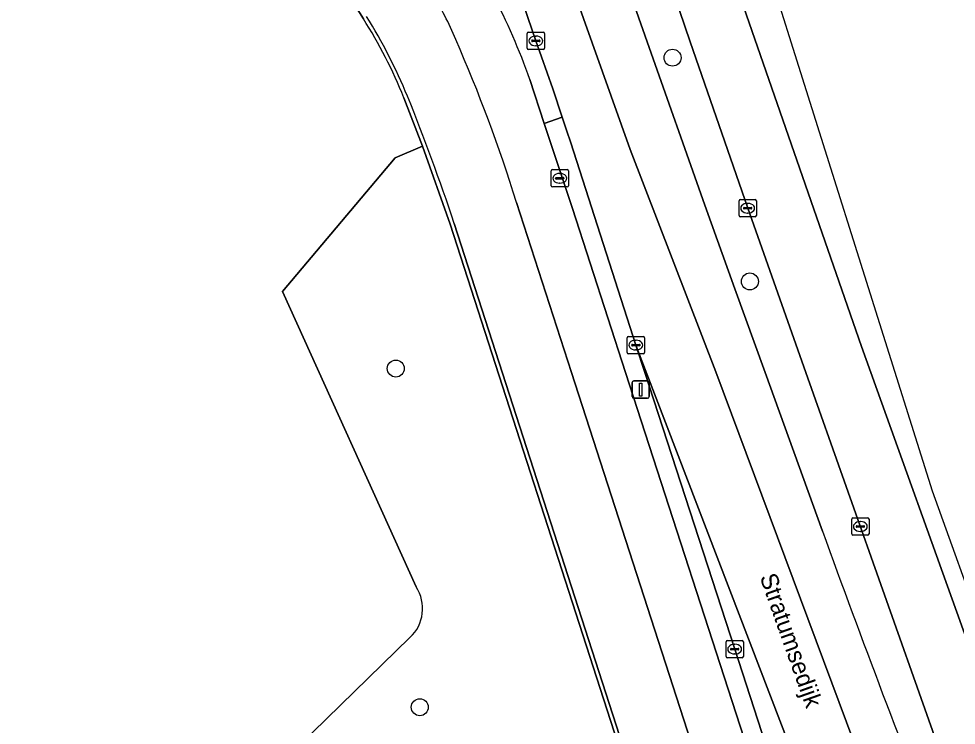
# Model space of a CAD drawing. Extents: x 161402 to 161933, y 381647 to 382315.
# Drawn here: x 161850.5 to 161904.6, y 382229.6 to 382270.4 of the extents above; entities that cross this region are included whole.
import ezdxf

# ---------------------------------------------------------------- set-up
doc = ezdxf.new("R2010")
doc.units = 0
for name, color, linetype in [('IMGEO_Berm_groen', 7, 'Continuous'), ('IMGEO_Boom', 7, 'Continuous'), ('IMGEO_Fietspad_gesloten', 7, 'Continuous'), ('IMGEO_Groenvoorziening', 7, 'Continuous'), ('IMGEO_Kolk', 7, 'Continuous'), ('IMGEO_Lichtmast', 7, 'Continuous'), ('IMGEO_Muur', 7, 'Continuous'), ('IMGEO_Openbare_ruimte_label', 7, 'Continuous'), ('IMGEO_OVBaan_gesloten', 7, 'Continuous'), ('IMGEO_Rijbaan_lokaal_gesloten', 7, 'Continuous'), ('IMGEO_Rioolput', 7, 'Continuous'), ('IMGEO_Verkeerseiland_groen', 7, 'Continuous'), ('IMGEO_Verkeerseiland_open', 7, 'Continuous'), ('IMGEO_Voetpad_open', 7, 'Continuous')]:
    doc.layers.add(name, color=color, linetype=linetype)

msp = doc.modelspace()

# ---------------------------------------------------------------- linework, layer by layer
at = {"layer": 'IMGEO_Berm_groen'}
for points in [[(161895.968, 382250), (161892.612, 382259.478), (161889.299, 382269.086), (161888.071, 382272.654), (161885.832, 382271.885), (161886.805, 382269.086), (161890.14, 382259.657), (161891.876, 382254.828), (161893.614, 382250), (161895.266, 382245.423), (161896.92, 382240.847)], [(161904.013, 382222.118), (161909.467, 382208.151), (161911.801, 382202.065), (161912.81, 382202.422), (161911.442, 382206.261), (161905.286, 382223.681), (161895.968, 382250)]]:
    msp.add_lwpolyline(points, dxfattribs=at)
msp.add_arc((162570.89, 382485.384), 716.961, 199.942296, 201.542811, dxfattribs=at)
at = {"layer": 'IMGEO_Boom'}
for centre in [(161888.275, 382268.164), (161892.739, 382255.252), (161872.299, 382250.226), (161873.682, 382230.683)]:
    msp.add_circle(centre, 0.489, dxfattribs=at)
at = {"layer": 'IMGEO_Fietspad_gesloten'}
for points in [[(161893.082, 382226.796), (161885.56, 382250), (161882.494, 382259.457), (161880.873, 382264.356), (161880.041, 382266.913)], [(161879.271, 382259.813), (161882.447, 382250), (161892.685, 382218.361), (161894.48, 382211.892), (161894.874, 382210.403), (161896.365, 382204.086), (161899.211, 382191.357), (161900.401, 382185.463)]]:
    msp.add_lwpolyline(points, dxfattribs=at)
for centre, radius, start, end in [((161840.479, 382252.615), 42.067, 19.8703, 34.4857), ((161860.062, 382262.813), 16.953, 22.201, 32.3478), ((161793.457, 382233.122), 89.869, 17.27756, 23.68225)]:
    msp.add_arc(centre, radius, start, end, dxfattribs=at)
at = {"layer": 'IMGEO_Groenvoorziening'}
for points in [[(161870.428, 382270.41), (161859.909, 382287.037)], [(161873.474, 382237.626), (161865.763, 382254.663), (161872.272, 382262.391), (161873.85, 382263.053), (161872.768, 382265.848)], [(161875.437, 382258.549), (161873.85, 382263.053), (161872.272, 382262.391), (161865.763, 382254.663), (161873.474, 382237.626)], [(161871.323, 382210.51), (161875.517, 382212.524), (161872.614, 382217.291), (161871.374, 382221.076), (161885.303, 382228.015), (161875.437, 382258.549)], [(161791.525, 382254.7), (161799.019, 382240.896), (161797.071, 382239.638), (161802.852, 382238.349), (161817.725, 382223.501), (161817.957, 382223.534), (161849.976, 382190.947), (161864.32, 382204.882), (161864.212, 382205.052), (161853.893, 382215.95), (161873.117, 382234.703)], [(161873.117, 382234.703), (161853.893, 382215.95), (161864.212, 382205.052), (161866.306, 382207.071)]]:
    msp.add_lwpolyline(points, dxfattribs=at)
for centre, radius, start, end in [((161847.074, 382255.55), 27.681, 21.841, 32.4686), ((161871.565, 382236.376), 2.282, 312.8579, 33.2155), ((161871.565, 382236.376), 2.282, 312.8579, 33.2155)]:
    msp.add_arc(centre, radius, start, end, dxfattribs=at)
at = {"layer": 'IMGEO_Kolk'}
for p, q in [((161879.882, 382268.707), (161879.882, 382269.559)), ((161879.957, 382269.633), (161880.809, 382269.633)), ((161880.184, 382269.176), (161880.582, 382269.176)), ((161880.37, 382269.413), (161880.395, 382269.413)), ((161880.883, 382269.559), (161880.883, 382268.707)), ((161880.141, 382269.127), (161880.141, 382269.139)), ((161880.579, 382269.09), (161880.181, 382269.09)), ((161880.393, 382268.853), (161880.368, 382268.853)), ((161880.625, 382269.139), (161880.625, 382269.127)), ((161880.809, 382268.633), (161879.957, 382268.633)), ((161892.185, 382259.978), (161893.037, 382259.978)), ((161892.11, 382259.052), (161892.11, 382259.904)), ((161892.369, 382259.472), (161892.369, 382259.484)), ((161892.807, 382259.435), (161892.409, 382259.435)), ((161892.412, 382259.521), (161892.81, 382259.521)), ((161892.598, 382259.758), (161892.623, 382259.758)), ((161892.853, 382259.484), (161892.853, 382259.472)), ((161893.111, 382259.904), (161893.111, 382259.052)), ((161893.037, 382258.978), (161892.185, 382258.978)), ((161892.621, 382259.198), (161892.596, 382259.198)), ((161885.656, 382251.153), (161885.656, 382252.005)), ((161885.731, 382252.079), (161886.583, 382252.079)), ((161886.144, 382251.859), (161886.169, 382251.859)), ((161886.657, 382252.005), (161886.657, 382251.153)), ((161885.915, 382251.573), (161885.915, 382251.585)), ((161886.353, 382251.536), (161885.955, 382251.536)), ((161885.958, 382251.622), (161886.356, 382251.622)), ((161886.399, 382251.585), (161886.399, 382251.573)), ((161886.583, 382251.079), (161885.731, 382251.079)), ((161886.167, 382251.299), (161886.142, 382251.299)), ((161898.689, 382241.61), (161899.541, 382241.61)), ((161898.614, 382240.684), (161898.614, 382241.536)), ((161898.873, 382241.104), (161898.873, 382241.116)), ((161899.311, 382241.067), (161898.913, 382241.067)), ((161898.916, 382241.153), (161899.314, 382241.153)), ((161899.102, 382241.39), (161899.127, 382241.39)), ((161899.357, 382241.116), (161899.357, 382241.104)), ((161899.615, 382241.536), (161899.615, 382240.684)), ((161899.541, 382240.61), (161898.689, 382240.61)), ((161899.125, 382240.83), (161899.1, 382240.83)), ((161891.361, 382233.607), (161891.361, 382234.459)), ((161891.436, 382234.533), (161892.288, 382234.533)), ((161891.62, 382234.027), (161891.62, 382234.039)), ((161891.663, 382234.076), (161892.061, 382234.076)), ((161891.849, 382234.313), (161891.874, 382234.313)), ((161892.104, 382234.039), (161892.104, 382234.027)), ((161892.362, 382234.459), (161892.362, 382233.607)), ((161892.288, 382233.533), (161891.436, 382233.533)), ((161892.058, 382233.99), (161891.66, 382233.99)), ((161891.872, 382233.753), (161891.847, 382233.753))]:
    msp.add_line(p, q, dxfattribs=at)
for points in [[(161879.882, 382268.707), (161879.882, 382269.559)], [(161879.957, 382269.633), (161880.809, 382269.633)], [(161880.883, 382269.559), (161880.883, 382268.707)], [(161880.809, 382268.633), (161879.957, 382268.633)], [(161892.185, 382259.978), (161893.037, 382259.978)], [(161892.11, 382259.052), (161892.11, 382259.904)], [(161893.111, 382259.904), (161893.111, 382259.052)], [(161893.037, 382258.978), (161892.185, 382258.978)], [(161885.656, 382251.153), (161885.656, 382252.005)], [(161885.731, 382252.079), (161886.583, 382252.079)], [(161886.657, 382252.005), (161886.657, 382251.153)], [(161886.583, 382251.079), (161885.731, 382251.079)], [(161898.689, 382241.61), (161899.541, 382241.61)], [(161898.614, 382240.684), (161898.614, 382241.536)], [(161899.615, 382241.536), (161899.615, 382240.684)], [(161899.541, 382240.61), (161898.689, 382240.61)], [(161891.361, 382233.607), (161891.361, 382234.459)], [(161891.436, 382234.533), (161892.288, 382234.533)], [(161892.362, 382234.459), (161892.362, 382233.607)], [(161892.288, 382233.533), (161891.436, 382233.533)]]:
    msp.add_lwpolyline(points, dxfattribs=at)
for centre, radius, start, end in [((161879.959, 382269.557), 0.0765, 91.552, 178.448), ((161879.959, 382269.557), 0.0765, 91.552, 178.448), ((161880.181, 382269.136), 0.0403, 85.8775, 175.7526), ((161880.586, 382269.138), 0.0386, 1.7309, 96.639), ((161880.807, 382269.557), 0.0765, 1.552, 88.448), ((161880.807, 382269.557), 0.0765, 1.552, 88.448), ((161879.959, 382268.709), 0.0765, 181.552, 268.448), ((161879.959, 382268.709), 0.0765, 181.552, 268.448), ((161880.178, 382269.126), 0.0366, 178.938, 274.7102), ((161880.582, 382269.133), 0.043, 264.8664, 352.4533), ((161880.807, 382268.709), 0.0765, 271.552, 358.448), ((161880.807, 382268.709), 0.0765, 271.552, 358.448), ((161892.187, 382259.902), 0.0765, 91.552, 178.448), ((161892.187, 382259.902), 0.0765, 91.552, 178.448), ((161893.035, 382259.902), 0.0765, 1.552, 88.448), ((161893.035, 382259.902), 0.0765, 1.552, 88.448), ((161892.409, 382259.481), 0.0403, 85.8775, 175.7526), ((161892.406, 382259.471), 0.0366, 178.938, 274.7102), ((161892.81, 382259.478), 0.043, 264.8664, 352.4533), ((161892.814, 382259.483), 0.0386, 1.7309, 96.639), ((161892.187, 382259.054), 0.0765, 181.552, 268.448), ((161892.187, 382259.054), 0.0765, 181.552, 268.448), ((161893.035, 382259.054), 0.0765, 271.552, 358.448), ((161893.035, 382259.054), 0.0765, 271.552, 358.448), ((161885.733, 382252.003), 0.0765, 91.552, 178.448), ((161885.733, 382252.003), 0.0765, 91.552, 178.448), ((161886.581, 382252.003), 0.0765, 1.552, 88.448), ((161886.581, 382252.003), 0.0765, 1.552, 88.448), ((161885.955, 382251.582), 0.0403, 85.8775, 175.7526), ((161885.952, 382251.572), 0.0366, 178.938, 274.7102), ((161886.356, 382251.579), 0.043, 264.8664, 352.4533), ((161886.36, 382251.584), 0.0386, 1.7309, 96.639), ((161885.733, 382251.155), 0.0765, 181.552, 268.448), ((161885.733, 382251.155), 0.0765, 181.552, 268.448), ((161886.581, 382251.155), 0.0765, 271.552, 358.448), ((161886.581, 382251.155), 0.0765, 271.552, 358.448), ((161898.691, 382241.534), 0.0765, 91.552, 178.448), ((161898.691, 382241.534), 0.0765, 91.552, 178.448), ((161899.539, 382241.534), 0.0765, 1.552, 88.448), ((161899.539, 382241.534), 0.0765, 1.552, 88.448), ((161898.913, 382241.113), 0.0403, 85.8775, 175.7526), ((161898.91, 382241.103), 0.0366, 178.938, 274.7102), ((161899.314, 382241.11), 0.043, 264.8664, 352.4533), ((161899.318, 382241.115), 0.0386, 1.7309, 96.639), ((161898.691, 382240.686), 0.0765, 181.552, 268.448), ((161898.691, 382240.686), 0.0765, 181.552, 268.448), ((161899.539, 382240.686), 0.0765, 271.552, 358.448), ((161899.539, 382240.686), 0.0765, 271.552, 358.448), ((161891.438, 382234.457), 0.0765, 91.552, 178.448), ((161891.438, 382234.457), 0.0765, 91.552, 178.448), ((161891.66, 382234.036), 0.0403, 85.8775, 175.7526), ((161891.657, 382234.026), 0.0366, 178.938, 274.7102), ((161892.061, 382234.033), 0.043, 264.8664, 352.4533), ((161892.065, 382234.038), 0.0386, 1.7309, 96.639), ((161892.286, 382234.457), 0.0765, 1.552, 88.448), ((161892.286, 382234.457), 0.0765, 1.552, 88.448), ((161891.438, 382233.609), 0.0765, 181.552, 268.448), ((161891.438, 382233.609), 0.0765, 181.552, 268.448), ((161892.286, 382233.609), 0.0765, 271.552, 358.448), ((161892.286, 382233.609), 0.0765, 271.552, 358.448)]:
    msp.add_arc(centre, radius, start, end, dxfattribs=at)
for centre, major_axis, ratio, start_param, end_param in [((161880.369, 382269.133), (-0.387, 0.002), 0.722429, 4.712389, 7.853982), ((161880.394, 382269.133), (-0.39, 0.002), 0.717154, 1.570796, 4.712389), ((161892.597, 382259.478), (-0.387, 0.002), 0.722429, 4.712389, 7.853982), ((161892.622, 382259.478), (-0.39, 0.002), 0.717154, 1.570796, 4.712389), ((161886.143, 382251.579), (-0.387, 0.002), 0.722429, 4.712389, 7.853982), ((161886.168, 382251.579), (-0.39, 0.002), 0.717154, 1.570796, 4.712389), ((161899.101, 382241.11), (-0.387, 0.002), 0.722429, 4.712389, 7.853982), ((161899.126, 382241.11), (-0.39, 0.002), 0.717154, 1.570796, 4.712389), ((161891.848, 382234.033), (-0.387, 0.002), 0.722429, 4.712389, 7.853982), ((161891.873, 382234.033), (-0.39, 0.002), 0.717154, 1.570796, 4.712389)]:
    msp.add_ellipse(centre, major_axis=major_axis, ratio=ratio, start_param=start_param, end_param=end_param, dxfattribs=at)
at = {"layer": 'IMGEO_Lichtmast'}
for p, q in [((161885.938, 382248.614), (161885.938, 382249.414)), ((161885.938, 382249.414), (161885.938, 382248.614)), ((161886.038, 382249.514), (161886.828, 382249.514)), ((161886.828, 382249.514), (161886.038, 382249.514)), ((161886.928, 382249.414), (161886.928, 382248.614)), ((161886.928, 382248.614), (161886.928, 382249.414)), ((161886.828, 382248.514), (161886.038, 382248.514)), ((161886.038, 382248.514), (161886.828, 382248.514))]:
    msp.add_line(p, q, dxfattribs=at)
msp.add_lwpolyline([(161886.358, 382249.389), (161886.508, 382249.389), (161886.508, 382248.639), (161886.358, 382248.639), (161886.358, 382249.389)], dxfattribs=at)
for centre, start, end in [((161886.038, 382249.414), 90, 180), ((161886.038, 382249.414), 90, 180), ((161886.828, 382249.414), 0, 90), ((161886.828, 382249.414), 360, 90), ((161886.038, 382248.614), 180, 270), ((161886.038, 382248.614), 180, 270), ((161886.828, 382248.614), 270, 0), ((161886.828, 382248.614), 270, 0)]:
    msp.add_arc(centre, 0.1, start, end, dxfattribs=at)
at = {"layer": 'IMGEO_Muur'}
for points in [[(161859.909, 382287.037), (161870.428, 382270.41)], [(161872.768, 382265.848), (161873.85, 382263.053), (161875.437, 382258.549), (161885.303, 382228.015), (161888.321, 382218.673), (161875.517, 382212.524), (161871.323, 382210.51)], [(161888.595, 382218.562), (161875.668, 382258.603)]]:
    msp.add_lwpolyline(points, dxfattribs=at)
for centre, radius, start, end in [((161847.074, 382255.55), 27.681, 21.841, 32.4686), ((161842.15, 382253.05), 33.412, 22.6919, 31.568), ((161758.183, 382219.653), 123.774, 18.34203, 21.95995)]:
    msp.add_arc(centre, radius, start, end, dxfattribs=at)
at = {"layer": 'IMGEO_OVBaan_gesloten'}
for points in [[(161932.75, 382159.904), (161927.603, 382175.385), (161926.817, 382177.75), (161923.958, 382185.694), (161912.457, 382217.651), (161903.28, 382243.152), (161886.44, 382296.644), (161883.94, 382296.053), (161887.492, 382285.515), (161891.555, 382273.464), (161899.181, 382251.493), (161905.587, 382233.642), (161913.746, 382209.878), (161922.363, 382185.389), (161928.921, 382166.622), (161929.639, 382164.026), (161931.896, 382155.865), (161931.923, 382155.731), (161932.527, 382152.775), (161932.932, 382150.79), (161932.75, 382159.904)], [(161922.363, 382185.389), (161913.746, 382209.878), (161905.587, 382233.642), (161899.181, 382251.493), (161891.555, 382273.464), (161887.492, 382285.515), (161883.94, 382296.053), (161880.871, 382295.328), (161882.016, 382291.493), (161882.367, 382290.385), (161885.445, 382280.678), (161888.071, 382272.654), (161889.299, 382269.086), (161892.612, 382259.478), (161895.968, 382250), (161905.286, 382223.681), (161911.442, 382206.261), (161912.81, 382202.422), (161917.599, 382188.862)]]:
    msp.add_lwpolyline(points, dxfattribs=at)
at = {"layer": 'IMGEO_Rijbaan_lokaal_gesloten'}
for points in [[(161890.14, 382259.657), (161886.805, 382269.086), (161885.832, 382271.885), (161878.06, 382294.516), (161874.965, 382293.393), (161885.821, 382262.869), (161890.773, 382250.034), (161914.783, 382185.665), (161918.698, 382173.962), (161923.698, 382154.142), (161926.032, 382143.324)], [(161874.965, 382293.393), (161872.43, 382292.474), (161874.718, 382285.668), (161880.384, 382269.133), (161881.359, 382266.365), (161881.911, 382264.732), (161882.156, 382263.987), (161882.398, 382263.242), (161886.158, 382251.579), (161909.37, 382191.051), (161909.49, 382190.867), (161909.812, 382189.677), (161915.006, 382174.034), (161915.06, 382173.83), (161917.891, 382164.229)], [(161924.726, 382128.664), (161927.762, 382128.469), (161927.527, 382132.744), (161927.407, 382134.036), (161927.126, 382137.05), (161927.083, 382137.172), (161927.039, 382137.391), (161926.423, 382141.357), (161926.032, 382143.324), (161923.698, 382154.142), (161918.698, 382173.962), (161914.783, 382185.665), (161890.773, 382250.034), (161885.821, 382262.869), (161874.965, 382293.393)], [(161896.92, 382240.847), (161895.266, 382245.423), (161893.614, 382250), (161891.876, 382254.828), (161890.14, 382259.657)]]:
    msp.add_lwpolyline(points, dxfattribs=at)
msp.add_lwpolyline([(161909.37, 382191.051), (161886.158, 382251.579), (161886.671, 382250), (161891.864, 382234.033), (161895.637, 382222.394), (161895.714, 382222.171), (161904.023, 382199.219)], close=True, dxfattribs=at)
msp.add_arc((162570.89, 382485.384), 716.961, 199.942296, 201.542811, dxfattribs=at)
at = {"layer": 'IMGEO_Rioolput'}
for p, q in [((161881.261, 382260.778), (161881.261, 382261.63)), ((161881.336, 382261.704), (161882.188, 382261.704)), ((161882.262, 382261.63), (161882.262, 382260.778)), ((161881.52, 382261.198), (161881.52, 382261.21)), ((161881.958, 382261.161), (161881.56, 382261.161)), ((161881.563, 382261.247), (161881.961, 382261.247)), ((161881.749, 382261.484), (161881.774, 382261.484)), ((161882.004, 382261.21), (161882.004, 382261.198)), ((161882.188, 382260.704), (161881.336, 382260.704)), ((161881.772, 382260.924), (161881.747, 382260.924))]:
    msp.add_line(p, q, dxfattribs=at)
for points in [[(161881.261, 382260.778), (161881.261, 382261.63)], [(161881.336, 382261.704), (161882.188, 382261.704)], [(161882.262, 382261.63), (161882.262, 382260.778)], [(161882.188, 382260.704), (161881.336, 382260.704)]]:
    msp.add_lwpolyline(points, dxfattribs=at)
for centre, radius, start, end in [((161881.338, 382261.628), 0.0765, 91.552, 178.448), ((161881.338, 382261.628), 0.0765, 91.552, 178.448), ((161882.186, 382261.628), 0.0765, 1.552, 88.448), ((161882.186, 382261.628), 0.0765, 1.552, 88.448), ((161881.56, 382261.207), 0.0403, 85.8775, 175.7526), ((161881.557, 382261.197), 0.0366, 178.938, 274.7102), ((161881.961, 382261.204), 0.043, 264.8664, 352.4533), ((161881.965, 382261.209), 0.0386, 1.7309, 96.639), ((161881.338, 382260.78), 0.0765, 181.552, 268.448), ((161881.338, 382260.78), 0.0765, 181.552, 268.448), ((161882.186, 382260.78), 0.0765, 271.552, 358.448), ((161882.186, 382260.78), 0.0765, 271.552, 358.448)]:
    msp.add_arc(centre, radius, start, end, dxfattribs=at)
for centre, major_axis, ratio, start_param, end_param in [((161881.748, 382261.204), (-0.387, 0.002), 0.722429, 4.712389, 7.853982), ((161881.773, 382261.204), (-0.39, 0.002), 0.717154, 1.570796, 4.712389)]:
    msp.add_ellipse(centre, major_axis=major_axis, ratio=ratio, start_param=start_param, end_param=end_param, dxfattribs=at)
at = {"layer": 'IMGEO_Verkeerseiland_groen'}
msp.add_lwpolyline([(161880.041, 382266.913), (161880.873, 382264.356), (161881.911, 382264.732), (161881.359, 382266.365), (161880.384, 382269.133), (161874.718, 382285.668)], dxfattribs=at)
msp.add_arc((161840.479, 382252.615), 42.067, 19.8703, 34.4857, dxfattribs=at)
at = {"layer": 'IMGEO_Verkeerseiland_open'}
msp.add_lwpolyline([(161904.513, 382197.875), (161904.442, 382198.077), (161904.023, 382199.219), (161895.714, 382222.171), (161895.637, 382222.394), (161891.864, 382234.033), (161886.671, 382250), (161886.158, 382251.579), (161882.398, 382263.242), (161882.156, 382263.987), (161881.911, 382264.732), (161880.873, 382264.356), (161882.494, 382259.457), (161885.56, 382250), (161893.082, 382226.796)], dxfattribs=at)
at = {"layer": 'IMGEO_Voetpad_open'}
msp.add_lwpolyline([(161875.668, 382258.603), (161888.595, 382218.562), (161889.526, 382215.686), (161890.134, 382215.99), (161890.056, 382216.279), (161890.64, 382216.45), (161890.561, 382216.753), (161891.102, 382216.925), (161891.03, 382217.211), (161892.161, 382217.539), (161891.991, 382218.124), (161892.685, 382218.361), (161882.447, 382250), (161879.271, 382259.813)], dxfattribs=at)
for centre, radius, start, end in [((161860.062, 382262.813), 16.953, 22.201, 32.3478), ((161842.15, 382253.05), 33.412, 22.6919, 31.568), ((161793.457, 382233.122), 89.869, 17.27756, 23.68225), ((161758.183, 382219.653), 123.774, 18.34203, 21.95995)]:
    msp.add_arc(centre, radius, start, end, dxfattribs=at)

# ---------------------------------------------------------------- texts
at = {"layer": 'IMGEO_Openbare_ruimte_label'}
msp.add_text('Stratumsedijk', height=1, rotation=289.5036, dxfattribs=at).set_placement((161893.293, 382238.201))

doc.saveas('drawing.dxf')
